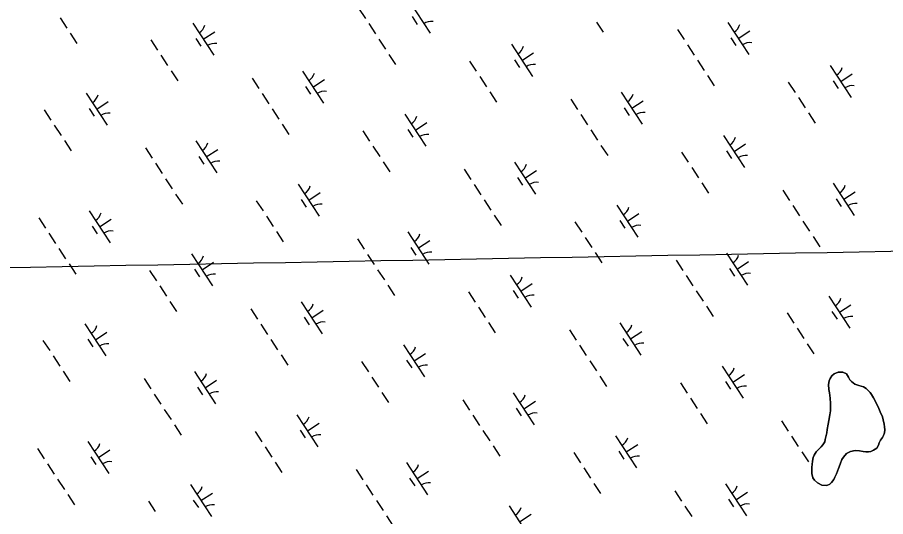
# Model space of a CAD drawing. Extents: x 3945642 to 3966284, y 206476 to 228921.
# Drawn here: x 3952395 to 3953528, y 217981 to 218632 of the extents above; entities that cross this region are included whole.
import ezdxf

# ---------------------------------------------------------------- set-up
doc = ezdxf.new("R2010")
doc.units = 0
for name, color, linetype in [('V-GRID-MAJR', 7, 'Continuous'), ('V-TOPO-SHOR', 7, 'Continuous'), ('V-WETL-SWMP', 7, 'Continuous')]:
    doc.layers.add(name, color=color, linetype=linetype)

msp = doc.modelspace()

# ---------------------------------------------------------------- linework, layer by layer
at = {"layer": 'V-GRID-MAJR'}
msp.add_spline([(3951300.5, 218285.9), (3951621.8, 218291.8), (3956944.9, 218389.8), (3962268.1, 218488.5), (3962294.4, 218489)], degree=3, dxfattribs=at)
at = {"layer": 'V-TOPO-SHOR'}
msp.add_lwpolyline([(3953516.3, 218069.8), (3953512.2, 218067.3), (3953508.4, 218065.8), (3953505.5, 218065), (3953502.1, 218065.1), (3953498.5, 218065.8), (3953493.8, 218066.6), (3953487.9, 218066.9), (3953481.9, 218065.4), (3953476.7, 218063.1), (3953472.7, 218058.4), (3953470.8, 218055.3), (3953468.3, 218048.9), (3953466.4, 218043.3), (3953463.8, 218036.5), (3953461.7, 218031.9), (3953460.1, 218029.2), (3953457.2, 218025.2), (3953455, 218022.9), (3953451.1, 218021.2), (3953444.5, 218021.7), (3953438.9, 218024.5), (3953434.9, 218028.3), (3953432.9, 218031.3), (3953431.6, 218036.8), (3953431.6, 218039.9), (3953431.6, 218045.1), (3953431.9, 218048.8), (3953432.2, 218052.9), (3953433.4, 218057.7), (3953434.6, 218060.7), (3953437.2, 218065.3), (3953439.6, 218067.9), (3953443.7, 218071.7), (3953446, 218074.2), (3953448.3, 218078.4), (3953449.1, 218081.4), (3953451, 218090), (3953451.7, 218094.2), (3953452.9, 218101.3), (3953453.8, 218106.2), (3953455.1, 218113.6), (3953455.8, 218118.8), (3953456, 218123), (3953456, 218128.1), (3953455.3, 218135.3), (3953454.4, 218142.3), (3953453.9, 218146.5), (3953453.3, 218153.1), (3953454.3, 218157.9), (3953455.4, 218160.8), (3953457.6, 218164.4), (3953460.6, 218167), (3953465.9, 218169.1), (3953471.8, 218169.1), (3953476.9, 218167), (3953479.4, 218162.8), (3953481.2, 218159.2), (3953483.2, 218156.8), (3953487.6, 218153.4), (3953492.9, 218151.6), (3953499, 218149.8), (3953502.4, 218147.8), (3953507.5, 218142.8), (3953509.4, 218140.2), (3953512.1, 218135.6), (3953515.7, 218128.2), (3953518.8, 218121.9), (3953520.9, 218117.5), (3953523.6, 218111), (3953524.7, 218106.8), (3953525.8, 218101.2), (3953526.3, 218098), (3953526.8, 218093.7), (3953526.2, 218090.1), (3953525.1, 218086.6), (3953523.6, 218083.7), (3953521.2, 218080.6), (3953519.4, 218077.1), (3953518.6, 218074), (3953516.3, 218069.8)], dxfattribs=at)
at = {"layer": 'V-WETL-SWMP'}
for p, q in [((3952906.1, 218653.2), (3952933.5, 218611.4)), ((3952840.3, 218644.1), (3952849.1, 218630.7)), ((3952450.8, 218631.5), (3952459.6, 218618.2)), ((3952910.1, 218633.1), (3952916.6, 218623)), ((3952623.9, 218624.6), (3952651.3, 218582.8)), ((3952853.5, 218624), (3952862.2, 218610.6)), ((3953150.4, 218626.1), (3953159.2, 218612.8)), ((3953321.9, 218625.6), (3953349.3, 218583.8)), ((3952464, 218611.5), (3952472.7, 218598.1)), ((3952637.6, 218603.7), (3952652.7, 218613.5)), ((3953256.1, 218616.5), (3953264.9, 218603.1)), ((3953335.6, 218604.7), (3953350.7, 218614.5)), ((3952569.2, 218602.8), (3952578, 218589.4)), ((3952627.9, 218604.5), (3952634.4, 218594.4)), ((3952866.6, 218603.9), (3952875.4, 218590.5)), ((3953039.7, 218597), (3953067.1, 218555.2)), ((3953269.3, 218596.4), (3953278, 218583)), ((3953325.9, 218605.5), (3953332.4, 218595.4)), ((3953053.4, 218576.1), (3953068.5, 218585.9)), ((3952582.4, 218582.7), (3952591.1, 218569.3)), ((3952879.8, 218583.9), (3952888.5, 218570.5)), ((3952985, 218575.1), (3952993.8, 218561.8)), ((3953043.7, 218576.9), (3953050.2, 218566.8)), ((3953282.4, 218576.3), (3953291.2, 218562.9)), ((3952595.5, 218562.6), (3952604.3, 218549.2)), ((3952767, 218562.1), (3952794.4, 218520.2)), ((3953455.5, 218569.4), (3953482.9, 218527.5)), ((3952701.2, 218552.9), (3952709.9, 218539.5)), ((3952780.7, 218541.1), (3952795.7, 218551)), ((3952998.2, 218555.1), (3953006.9, 218541.7)), ((3953295.6, 218556.2), (3953304.3, 218542.9)), ((3953469.2, 218548.5), (3953484.3, 218558.3)), ((3952770.9, 218541.9), (3952777.5, 218531.9)), ((3953400.8, 218547.5), (3953409.6, 218534.1)), ((3953459.5, 218549.2), (3953466, 218539.2)), ((3952484.8, 218533.4), (3952512.2, 218491.6)), ((3952714.3, 218532.9), (3952723.1, 218519.5)), ((3953011.3, 218535), (3953020.1, 218521.6)), ((3953182.8, 218534.4), (3953210.2, 218492.6)), ((3952498.5, 218512.5), (3952513.5, 218522.4)), ((3953117, 218525.3), (3953125.7, 218511.9)), ((3953196.5, 218513.5), (3953211.5, 218523.4)), ((3953414, 218527.4), (3953422.7, 218514.1)), ((3952430.1, 218511.6), (3952438.8, 218498.2)), ((3952488.7, 218513.3), (3952495.3, 218503.3)), ((3952727.5, 218512.8), (3952736.2, 218499.4)), ((3952900.6, 218505.8), (3952928, 218464)), ((3953186.7, 218514.3), (3953193.3, 218504.3)), ((3953427.1, 218507.4), (3953435.9, 218494)), ((3952914.3, 218484.9), (3952929.3, 218494.8)), ((3953130.1, 218505.2), (3953138.9, 218491.9)), ((3952443.2, 218491.5), (3952452, 218478.1)), ((3952740.6, 218492.7), (3952749.4, 218479.3)), ((3952845.9, 218484), (3952854.6, 218470.6)), ((3952904.5, 218485.7), (3952911.1, 218475.7)), ((3953143.3, 218485.2), (3953152, 218471.8)), ((3952456.4, 218471.5), (3952465.1, 218458.1)), ((3953316.4, 218478.2), (3953343.8, 218436.4)), ((3952562, 218461.8), (3952570.8, 218448.4)), ((3952627.8, 218470.9), (3952655.2, 218429.1)), ((3952859, 218463.9), (3952867.8, 218450.5)), ((3953156.4, 218465.1), (3953165.2, 218451.7)), ((3953330.1, 218457.3), (3953345.1, 218467.2)), ((3952631.8, 218450.8), (3952638.4, 218440.7)), ((3952641.5, 218450), (3952656.6, 218459.9)), ((3953261.7, 218456.4), (3953270.4, 218443)), ((3953320.3, 218458.1), (3953326.9, 218448.1)), ((3952575.2, 218441.7), (3952584, 218428.3)), ((3952872.2, 218443.8), (3952880.9, 218430.5)), ((3953043.6, 218443.3), (3953071, 218401.5)), ((3952977.8, 218434.2), (3952986.6, 218420.8)), ((3953057.3, 218422.4), (3953072.4, 218432.2)), ((3953274.8, 218436.3), (3953283.6, 218422.9)), ((3952588.3, 218421.6), (3952597.1, 218408.2)), ((3953047.6, 218423.2), (3953054.2, 218413.1)), ((3953288, 218416.2), (3953296.7, 218402.8)), ((3953459.4, 218415.7), (3953486.8, 218373.8)), ((3952761.4, 218414.7), (3952788.8, 218372.9)), ((3952775.1, 218393.8), (3952790.2, 218403.6)), ((3952991, 218414.1), (3952999.8, 218400.7)), ((3953393.6, 218406.5), (3953402.4, 218393.2)), ((3953473.1, 218394.8), (3953488.2, 218404.6)), ((3952601.5, 218401.6), (3952610.3, 218388.2)), ((3952706.7, 218392.8), (3952715.5, 218379.5)), ((3952765.4, 218394.6), (3952772, 218384.5)), ((3953004.1, 218394), (3953012.9, 218380.6)), ((3953463.4, 218395.5), (3953470, 218385.5)), ((3953177.2, 218387.1), (3953204.6, 218345.2)), ((3953406.8, 218386.5), (3953415.6, 218373.1)), ((3952422.9, 218370.6), (3952431.7, 218357.2)), ((3952488.7, 218379.8), (3952516.1, 218337.9)), ((3952719.9, 218372.8), (3952728.6, 218359.4)), ((3953017.3, 218373.9), (3953026.1, 218360.6)), ((3953190.9, 218366.1), (3953206, 218376)), ((3952492.7, 218359.6), (3952499.2, 218349.6)), ((3952502.4, 218358.8), (3952517.5, 218368.7)), ((3953122.5, 218365.2), (3953131.3, 218351.8)), ((3953181.2, 218366.9), (3953187.7, 218356.9)), ((3953419.9, 218366.4), (3953428.7, 218353)), ((3952436.1, 218350.6), (3952444.8, 218337.2)), ((3952733, 218352.7), (3952741.8, 218339.3)), ((3952904.5, 218352.1), (3952931.9, 218310.3)), ((3952838.7, 218343), (3952847.5, 218329.6)), ((3952918.2, 218331.2), (3952933.2, 218341.1)), ((3953135.7, 218345.1), (3953144.4, 218331.8)), ((3953433.1, 218346.3), (3953441.9, 218332.9)), ((3952449.2, 218330.5), (3952458, 218317.1)), ((3952908.4, 218332), (3952915, 218322)), ((3953148.8, 218325.1), (3953157.6, 218311.7)), ((3953320.3, 218324.5), (3953347.7, 218282.7)), ((3952622.3, 218323.5), (3952649.7, 218281.7)), ((3952851.8, 218322.9), (3952860.6, 218309.6)), ((3953254.5, 218315.4), (3953263.3, 218302)), ((3953334, 218303.6), (3953349, 218313.5)), ((3952462.4, 218310.4), (3952471.1, 218297)), ((3952567.6, 218301.7), (3952576.4, 218288.3)), ((3952626.2, 218303.4), (3952632.8, 218293.4)), ((3952636, 218302.6), (3952651, 218312.5)), ((3952865, 218302.9), (3952873.8, 218289.5)), ((3953324.2, 218304.4), (3953330.8, 218294.4)), ((3953038.1, 218295.9), (3953065.5, 218254.1)), ((3953267.6, 218295.3), (3953276.4, 218281.9)), ((3952580.7, 218281.6), (3952589.5, 218268.2)), ((3952878.2, 218282.8), (3952886.9, 218269.4)), ((3953051.8, 218275), (3953066.8, 218284.9)), ((3952983.4, 218274.1), (3952992.2, 218260.7)), ((3953042, 218275.8), (3953048.6, 218265.7)), ((3953280.8, 218275.2), (3953289.6, 218261.9)), ((3953453.9, 218268.3), (3953481.3, 218226.5)), ((3952593.9, 218261.5), (3952602.7, 218248.2)), ((3952765.4, 218261), (3952792.8, 218219.2)), ((3953467.6, 218247.4), (3953482.6, 218257.2)), ((3952699.6, 218251.9), (3952708.3, 218238.5)), ((3952779.1, 218240.1), (3952794.1, 218249.9)), ((3952996.5, 218254), (3953005.3, 218240.6)), ((3953294, 218255.2), (3953302.7, 218241.8)), ((3953399.2, 218246.5), (3953408, 218233.1)), ((3953457.8, 218248.2), (3953464.4, 218238.1)), ((3952769.3, 218240.9), (3952775.9, 218230.8)), ((3953009.7, 218233.9), (3953018.5, 218220.5)), ((3952483.1, 218232.4), (3952510.5, 218190.5)), ((3952712.7, 218231.8), (3952721.5, 218218.4)), ((3953115.4, 218224.2), (3953124.1, 218210.9)), ((3953181.2, 218233.4), (3953208.6, 218191.5)), ((3953194.9, 218212.5), (3953209.9, 218222.3)), ((3953412.3, 218226.4), (3953421.1, 218213)), ((3952487.1, 218212.3), (3952493.7, 218202.2)), ((3952496.8, 218211.5), (3952511.9, 218221.3)), ((3952725.9, 218211.7), (3952734.6, 218198.3)), ((3953185.1, 218213.2), (3953191.7, 218203.2)), ((3952428.4, 218210.5), (3952437.2, 218197.2)), ((3952898.9, 218204.8), (3952926.3, 218162.9)), ((3953128.5, 218204.2), (3953137.3, 218190.8)), ((3953425.5, 218206.3), (3953434.3, 218192.9)), ((3952441.6, 218190.5), (3952450.4, 218177.1)), ((3952739, 218191.6), (3952747.8, 218178.2)), ((3952912.6, 218183.8), (3952927.7, 218193.7)), ((3952844.2, 218182.9), (3952853, 218169.5)), ((3952902.9, 218184.6), (3952909.5, 218174.6)), ((3953141.7, 218184.1), (3953150.4, 218170.7)), ((3953314.7, 218177.1), (3953342.1, 218135.3)), ((3952454.8, 218170.4), (3952463.5, 218157)), ((3952626.2, 218169.8), (3952653.6, 218128)), ((3953328.4, 218156.2), (3953343.5, 218166.1)), ((3953460.6, 218167), (3953457.6, 218164.4)), ((3953465.9, 218169.1), (3953460.6, 218167)), ((3953471.8, 218169.1), (3953465.9, 218169.1)), ((3953476.9, 218167), (3953471.8, 218169.1)), ((3953479.4, 218162.8), (3953476.9, 218167)), ((3952560.4, 218160.7), (3952569.2, 218147.3)), ((3952639.9, 218148.9), (3952655, 218158.8)), ((3952857.4, 218162.8), (3952866.2, 218149.5)), ((3953154.8, 218164), (3953163.6, 218150.6)), ((3953260, 218155.3), (3953268.8, 218141.9)), ((3953318.7, 218157), (3953325.3, 218147)), ((3953454.3, 218157.9), (3953453.3, 218153.1)), ((3953455.4, 218160.8), (3953454.3, 218157.9)), ((3953457.6, 218164.4), (3953455.4, 218160.8)), ((3953481.2, 218159.2), (3953479.4, 218162.8)), ((3953483.2, 218156.8), (3953481.2, 218159.2)), ((3953487.6, 218153.4), (3953483.2, 218156.8)), ((3952630.2, 218149.7), (3952636.7, 218139.7)), ((3953453.3, 218153.1), (3953453.9, 218146.5)), ((3953453.9, 218146.5), (3953454.4, 218142.3)), ((3953492.9, 218151.6), (3953487.6, 218153.4)), ((3953499, 218149.8), (3953492.9, 218151.6)), ((3953502.4, 218147.8), (3953499, 218149.8)), ((3953507.5, 218142.8), (3953502.4, 218147.8)), ((3952573.6, 218140.6), (3952582.3, 218127.2)), ((3952870.6, 218142.8), (3952879.3, 218129.4)), ((3952976.2, 218133.1), (3952985, 218119.7)), ((3953042, 218142.2), (3953069.4, 218100.4)), ((3953273.2, 218135.2), (3953282, 218121.8)), ((3953454.4, 218142.3), (3953455.3, 218135.3)), ((3953455.3, 218135.3), (3953456, 218128.1)), ((3953509.4, 218140.2), (3953507.5, 218142.8)), ((3953512.1, 218135.6), (3953509.4, 218140.2)), ((3953515.7, 218128.2), (3953512.1, 218135.6)), ((3952586.7, 218120.6), (3952595.5, 218107.2)), ((3953046, 218122.1), (3953052.5, 218112.1)), ((3953055.7, 218121.3), (3953070.8, 218131.2)), ((3953456, 218123), (3953455.8, 218118.8)), ((3953456, 218128.1), (3953456, 218123)), ((3953518.8, 218121.9), (3953515.7, 218128.2)), ((3953520.9, 218117.5), (3953518.8, 218121.9)), ((3952759.8, 218113.6), (3952787.2, 218071.8)), ((3952989.4, 218113), (3952998.1, 218099.6)), ((3953286.3, 218115.2), (3953295.1, 218101.8)), ((3953455.1, 218113.6), (3953453.8, 218106.2)), ((3953455.8, 218118.8), (3953455.1, 218113.6)), ((3953523.6, 218111), (3953520.9, 218117.5)), ((3953524.7, 218106.8), (3953523.6, 218111)), ((3952599.9, 218100.5), (3952608.6, 218087.1)), ((3952773.5, 218092.7), (3952788.6, 218102.6)), ((3953392, 218105.5), (3953400.8, 218092.1)), ((3953452.9, 218101.3), (3953451.7, 218094.2)), ((3953453.8, 218106.2), (3953452.9, 218101.3)), ((3953525.8, 218101.2), (3953524.7, 218106.8)), ((3953526.3, 218098), (3953525.8, 218101.2)), ((3953526.8, 218093.7), (3953526.3, 218098)), ((3952705.1, 218091.8), (3952713.9, 218078.4)), ((3952763.8, 218093.5), (3952770.3, 218083.4)), ((3953002.5, 218092.9), (3953011.3, 218079.6)), ((3953451, 218090), (3953449.1, 218081.4)), ((3953451.7, 218094.2), (3953451, 218090)), ((3953523.6, 218083.7), (3953525.1, 218086.6)), ((3953525.1, 218086.6), (3953526.2, 218090.1)), ((3953526.2, 218090.1), (3953526.8, 218093.7)), ((3952487.1, 218078.7), (3952514.5, 218036.9)), ((3953175.6, 218086), (3953203, 218044.2)), ((3953189.3, 218065.1), (3953204.4, 218074.9)), ((3953405.2, 218085.4), (3953413.9, 218072)), ((3953448.3, 218078.4), (3953446, 218074.2)), ((3953449.1, 218081.4), (3953448.3, 218078.4)), ((3953518.6, 218074), (3953519.4, 218077.1)), ((3953519.4, 218077.1), (3953521.2, 218080.6)), ((3953521.2, 218080.6), (3953523.6, 218083.7)), ((3952421.3, 218069.6), (3952430, 218056.2)), ((3952500.8, 218057.8), (3952515.8, 218067.6)), ((3952718.3, 218071.7), (3952727, 218058.3)), ((3953015.7, 218072.9), (3953024.4, 218059.5)), ((3953120.9, 218064.2), (3953129.7, 218050.8)), ((3953179.6, 218065.9), (3953186.1, 218055.8)), ((3953418.3, 218065.3), (3953427.1, 218051.9)), ((3953437.2, 218065.3), (3953434.6, 218060.7)), ((3953439.6, 218067.9), (3953437.2, 218065.3)), ((3953443.7, 218071.7), (3953439.6, 218067.9)), ((3953446, 218074.2), (3953443.7, 218071.7)), ((3953476.7, 218063.1), (3953481.9, 218065.4)), ((3953481.9, 218065.4), (3953487.9, 218066.9)), ((3953487.9, 218066.9), (3953493.8, 218066.6)), ((3953493.8, 218066.6), (3953498.5, 218065.8)), ((3953498.5, 218065.8), (3953502.1, 218065.1)), ((3953502.1, 218065.1), (3953505.5, 218065)), ((3953505.5, 218065), (3953508.4, 218065.8)), ((3953508.4, 218065.8), (3953512.2, 218067.3)), ((3953512.2, 218067.3), (3953516.3, 218069.8)), ((3953516.3, 218069.8), (3953518.6, 218074)), ((3952491, 218058.6), (3952497.6, 218048.5)), ((3953432.2, 218052.9), (3953431.9, 218048.8)), ((3953433.4, 218057.7), (3953432.2, 218052.9)), ((3953434.6, 218060.7), (3953433.4, 218057.7)), ((3953468.3, 218048.9), (3953470.8, 218055.3)), ((3953470.8, 218055.3), (3953472.7, 218058.4)), ((3953472.7, 218058.4), (3953476.7, 218063.1)), ((3952434.4, 218049.5), (3952443.2, 218036.1)), ((3952731.4, 218051.6), (3952740.2, 218038.2)), ((3952837.1, 218041.9), (3952845.8, 218028.6)), ((3952902.9, 218051.1), (3952930.3, 218009.2)), ((3953134.1, 218044.1), (3953142.8, 218030.7)), ((3953431.5, 218045.2), (3953431.6, 218045.1)), ((3953431.9, 218048.8), (3953431.6, 218045.1)), ((3953431.6, 218045.1), (3953431.6, 218039.9)), ((3953463.8, 218036.5), (3953466.4, 218043.3)), ((3953466.4, 218043.3), (3953468.3, 218048.9)), ((3952906.8, 218030.9), (3952913.4, 218020.9)), ((3952916.6, 218030.2), (3952931.6, 218040)), ((3953431.6, 218039.9), (3953431.6, 218036.8)), ((3953431.6, 218036.8), (3953432.9, 218031.3)), ((3953432.9, 218031.3), (3953434.9, 218028.3)), ((3953460.1, 218029.2), (3953461.7, 218031.9)), ((3953461.7, 218031.9), (3953463.8, 218036.5)), ((3952447.6, 218029.4), (3952456.4, 218016)), ((3952620.7, 218022.5), (3952648.1, 217980.6)), ((3952850.2, 218021.9), (3952859, 218008.5)), ((3953147.2, 218024), (3953156, 218010.6)), ((3953318.7, 218023.4), (3953346.1, 217981.6)), ((3953434.9, 218028.3), (3953438.9, 218024.5)), ((3953438.9, 218024.5), (3953444.5, 218021.7)), ((3953444.5, 218021.7), (3953451.1, 218021.2)), ((3953451.1, 218021.2), (3953455, 218022.9)), ((3953455, 218022.9), (3953457.2, 218025.2)), ((3953457.2, 218025.2), (3953460.1, 218029.2)), ((3952460.7, 218009.3), (3952469.5, 217995.9)), ((3952634.4, 218001.5), (3952649.4, 218011.4)), ((3953252.9, 218014.3), (3953261.6, 218000.9)), ((3953332.4, 218002.5), (3953347.4, 218012.4)), ((3952566, 218000.6), (3952574.7, 217987.2)), ((3952624.6, 218002.3), (3952631.2, 217992.3)), ((3952863.4, 218001.8), (3952872.2, 217988.4)), ((3953322.6, 218003.3), (3953329.2, 217993.3)), ((3953036.5, 217994.8), (3953063.9, 217953)), ((3953266, 217994.2), (3953274.8, 217980.9)), ((3952876.5, 217981.7), (3952885.3, 217968.3)), ((3953050.2, 217973.9), (3953065.2, 217983.8))]:
    msp.add_line(p, q, dxfattribs=at)
for centre, start, end in [((3952622.7, 218626.9), 302.4575, 344.0011), ((3952935.1, 218609.3), 82.4574, 124.0011), ((3953320.7, 218627.9), 302.4575, 344.0011), ((3952652.9, 218580.7), 82.4574, 124.0011), ((3953350.9, 218581.7), 82.4574, 124.0011), ((3953038.5, 218599.3), 302.4575, 344.0011), ((3953068.7, 218553.1), 82.4574, 124.0011), ((3953454.3, 218571.7), 302.4575, 344.0011), ((3952765.7, 218564.4), 302.4575, 344.0011), ((3953484.5, 218525.5), 82.4574, 124.0011), ((3952483.5, 218535.8), 302.4575, 344.0011), ((3952796, 218518.2), 82.4574, 124.0011), ((3953181.5, 218536.8), 302.4575, 344.0011), ((3952513.8, 218489.6), 82.4574, 124.0011), ((3953211.8, 218490.6), 82.4574, 124.0011), ((3952899.3, 218508.2), 302.4575, 344.0011), ((3952929.6, 218461.9), 82.4574, 124.0011), ((3953315.1, 218480.5), 302.4575, 344.0011), ((3952626.6, 218473.2), 302.4575, 344.0011), ((3953345.4, 218434.3), 82.4574, 124.0011), ((3952656.9, 218427), 82.4574, 124.0011), ((3953042.4, 218445.6), 302.4575, 344.0011), ((3953072.7, 218399.4), 82.4574, 124.0011), ((3952760.2, 218417), 302.4575, 344.0011), ((3953458.2, 218418), 302.4575, 344.0011), ((3952790.5, 218370.8), 82.4574, 124.0011), ((3953176, 218389.4), 302.4575, 344.0011), ((3953488.5, 218371.8), 82.4574, 124.0011), ((3952487.5, 218382.1), 302.4575, 344.0011), ((3953206.3, 218343.2), 82.4574, 124.0011), ((3952517.7, 218335.9), 82.4574, 124.0011), ((3952903.3, 218354.5), 302.4575, 344.0011), ((3952933.5, 218308.2), 82.4574, 124.0011), ((3952621, 218325.8), 302.4575, 344.0011), ((3953319.1, 218326.8), 302.4575, 344.0011), ((3952651.3, 218279.6), 82.4574, 124.0011), ((3953036.8, 218298.2), 302.4575, 344.0011), ((3953349.3, 218280.6), 82.4574, 124.0011), ((3953067.1, 218252), 82.4574, 124.0011), ((3952764.1, 218263.3), 302.4575, 344.0011), ((3953452.6, 218270.6), 302.4575, 344.0011), ((3952794.4, 218217.1), 82.4574, 124.0011), ((3953482.9, 218224.4), 82.4574, 124.0011), ((3952481.9, 218234.7), 302.4575, 344.0011), ((3953179.9, 218235.7), 302.4575, 344.0011), ((3952512.2, 218188.5), 82.4574, 124.0011), ((3952897.7, 218207.1), 302.4575, 344.0011), ((3953210.2, 218189.5), 82.4574, 124.0011), ((3952928, 218160.9), 82.4574, 124.0011), ((3952625, 218172.2), 302.4575, 344.0011), ((3953313.5, 218179.5), 302.4575, 344.0011), ((3952655.2, 218125.9), 82.4574, 124.0011), ((3953343.8, 218133.3), 82.4574, 124.0011), ((3953040.8, 218144.5), 302.4575, 344.0011), ((3952758.6, 218115.9), 302.4575, 344.0011), ((3953071, 218098.3), 82.4574, 124.0011), ((3952788.8, 218069.7), 82.4574, 124.0011), ((3952485.8, 218081), 302.4575, 344.0011), ((3953174.4, 218088.3), 302.4575, 344.0011), ((3952516.1, 218034.8), 82.4574, 124.0011), ((3953204.6, 218042.1), 82.4574, 124.0011), ((3952901.6, 218053.4), 302.4575, 344.0011), ((3952619.4, 218024.8), 302.4575, 344.0011), ((3952931.9, 218007.2), 82.4574, 124.0011), ((3953317.4, 218025.8), 302.4575, 344.0011), ((3952649.7, 217978.6), 82.4574, 124.0011), ((3953347.7, 217979.6), 82.4574, 124.0011), ((3953035.2, 217997.2), 302.4575, 344.0011)]:
    msp.add_arc(centre, 17.6, start, end, dxfattribs=at)

doc.saveas('drawing.dxf')
